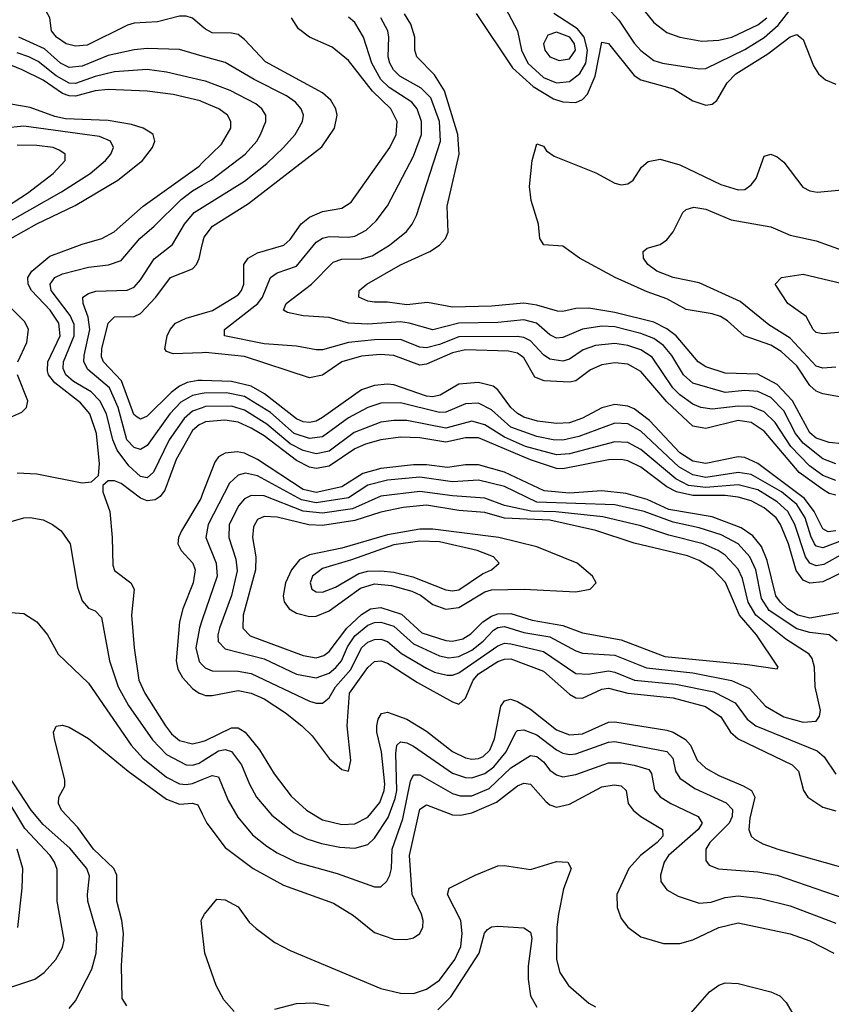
# Model space of a CAD drawing. Header units: inches. Extents: x 1308407 to 1441228, y 959628 to 1036311.
# Tile 289 of 656: x 1339438 to 1341936, y 1013372 to 1016404. Entities that reach past the tile are written whole.
import ezdxf

# ---------------------------------------------------------------- set-up
doc = ezdxf.new("R2010")
doc.units = ezdxf.units.IN
doc.header["$MEASUREMENT"] = 0
doc.layers.add('B3031', color=7, linetype='Continuous')
doc.layers.add('B3041', color=7, linetype='Continuous')

msp = doc.modelspace()

# ---------------------------------------------------------------- linework, layer by layer
at = {"layer": 'B3031', "color": 5}
for points, elevation in [([(1340000, 1016383.2), (1339970, 1016409.2), (1339950, 1016415.2), (1339930, 1016414.5), (1339862.1, 1016397.9), (1339790, 1016393.3), (1339770, 1016387.6), (1339645.5, 1016325.5), (1339610, 1016322.1), (1339580.3, 1016330), (1339551.2, 1016350), (1339535.6, 1016370), (1339530.9, 1016410), (1339519.2, 1016430), (1339462.2, 1016462.2), (1339374.1, 1016530)], 2920), ([(1340000, 1016292.1), (1339930, 1016312.5), (1339830, 1016315), (1339790, 1016311.4), (1339710, 1016293.9), (1339630, 1016260.5), (1339590, 1016256.9), (1339563.3, 1016270), (1339513.9, 1016313.9), (1339434.7, 1016350)], 2940), ([(1340000, 1016216.7), (1339890, 1016242.9), (1339830, 1016250.3), (1339730, 1016243.2), (1339670, 1016229.5), (1339610, 1016207.1), (1339590, 1016208.2), (1339550, 1016231), (1339495, 1016275), (1339466.1, 1016290), (1339430, 1016302.2)], 2960), ([(1340000, 1016151.2), (1339993.8, 1016153.8), (1339910, 1016173.5), (1339830, 1016183.8), (1339710, 1016188.9), (1339670, 1016185.2), (1339610, 1016168.5), (1339590, 1016169.6), (1339570, 1016177.1), (1339510, 1016217.7), (1339444.9, 1016250), (1339410, 1016263.8)], 2980), ([(1339410, 1015730.4), (1339490, 1015775.8), (1339608.5, 1015831.5), (1339739.6, 1015910), (1339815.4, 1015970), (1339846.6, 1016010), (1339853.5, 1016030), (1339849, 1016050), (1339838.1, 1016058.1), (1339817.8, 1016070), (1339781.6, 1016081.6), (1339710, 1016093.5), (1339579, 1016099), (1339545.9, 1016105.9), (1339470, 1016133.8), (1339410, 1016143.9)], 3020), ([(1339370, 1015762.9), (1339566.2, 1015873.8), (1339654.3, 1015930), (1339701.5, 1015970), (1339717.9, 1015990), (1339726.1, 1016010), (1339716.8, 1016030), (1339683.8, 1016043.8), (1339450, 1016075.9), (1339389.9, 1016069.9)], 3040), ([(1339290, 1015758.8), (1339461.8, 1015870), (1339540.7, 1015930), (1339577.6, 1015970), (1339577.8, 1015990), (1339561.2, 1016001.2), (1339540.5, 1016010), (1339490, 1016016.8), (1339430, 1016018.1)], 3060), ([(1339430, 1015008.2), (1339490, 1015005.6), (1339630, 1014977.6), (1339658.6, 1014981.4), (1339679.9, 1015000.1), (1339683.4, 1015036.6), (1339673.7, 1015130), (1339653.4, 1015190), (1339624.6, 1015224.6), (1339545.4, 1015285.4), (1339526.8, 1015310), (1339523.2, 1015323.2), (1339524.1, 1015350), (1339561.8, 1015430), (1339558.1, 1015470), (1339531.6, 1015510), (1339474.4, 1015570), (1339463.6, 1015590), (1339462.5, 1015610), (1339474.7, 1015630), (1339530, 1015675.4), (1339630, 1015712.8), (1339690.2, 1015729.8), (1339728.9, 1015751.1), (1339817.4, 1015830), (1339990, 1015953.4), (1340000, 1015963.2)], 2980), ([(1340000, 1015208.9), (1339970, 1015198.2), (1339944.3, 1015175.7), (1339897.7, 1015110), (1339849.3, 1015010.7), (1339830, 1014993), (1339810, 1014997.3), (1339774, 1015030), (1339738.2, 1015078.2), (1339724.6, 1015110), (1339705.4, 1015190), (1339684.1, 1015230), (1339657.8, 1015257.8), (1339603.4, 1015290), (1339580.2, 1015310), (1339571.1, 1015330), (1339573, 1015350), (1339605.9, 1015430), (1339605.1, 1015465.1), (1339592.8, 1015492.8), (1339535, 1015570), (1339531.7, 1015590), (1339546, 1015610), (1339570, 1015621.6), (1339650, 1015642.4), (1339711.3, 1015648.7), (1339750, 1015662.5), (1339807.8, 1015730), (1339852.2, 1015767.8), (1339934.5, 1015850), (1339970, 1015877.4), (1340000, 1015894.7)], 2960), ([(1340000, 1015252.7), (1339970, 1015246.5), (1339933.8, 1015226.2), (1339899.7, 1015190), (1339830, 1015092.8), (1339810, 1015080.8), (1339790, 1015086.6), (1339767.5, 1015110), (1339740.8, 1015210), (1339714.2, 1015270), (1339647.1, 1015327.1), (1339635.6, 1015350), (1339635.7, 1015370), (1339653.5, 1015450), (1339648.3, 1015488.3), (1339633.2, 1015530), (1339632, 1015550), (1339650, 1015561.2), (1339672.3, 1015567.7), (1339769, 1015571), (1339790, 1015580.1), (1339810, 1015602.7), (1339851.9, 1015668.1), (1339908, 1015712), (1339945.5, 1015774.5), (1339974.5, 1015810), (1340000, 1015825.9)], 2940), ([(1340000, 1015292.5), (1339987.2, 1015292.8), (1339953.4, 1015286.6), (1339930, 1015276), (1339904, 1015256), (1339830, 1015182.8), (1339810, 1015174.1), (1339799.7, 1015179.7), (1339788.7, 1015188.7), (1339751.6, 1015291.6), (1339696.2, 1015350), (1339690, 1015365.8), (1339690.2, 1015390), (1339710.3, 1015469.7), (1339730, 1015489.1), (1339790, 1015490.4), (1339810, 1015498.8), (1339857.1, 1015550), (1339902.1, 1015610), (1339970, 1015637.2), (1339981.8, 1015650), (1339990, 1015669), (1340000, 1015711.2)], 2920), ([(1339432.3, 1015350), (1339459.7, 1015410), (1339465.3, 1015450), (1339454, 1015474), (1339390, 1015537.6)], 3020), ([(1340000, 1015378.4), (1339910, 1015375.3), (1339890, 1015382.2), (1339884.3, 1015390), (1339892, 1015430), (1339901.1, 1015450), (1339917.8, 1015470), (1339950, 1015484.4), (1340000, 1015499)], 2880), ([(1339389.3, 1015170.7), (1339444.1, 1015195.9), (1339459.1, 1015210), (1339462.5, 1015230), (1339430.9, 1015310)], 3020), ([(1340000, 1015160.9), (1339990, 1015156.7), (1339970, 1015138.8), (1339919.5, 1015050), (1339884.4, 1014955.6), (1339870, 1014935.7), (1339854.4, 1014925.6), (1339830, 1014922.6), (1339810, 1014930.3), (1339750, 1014975.9), (1339730, 1014984.5), (1339710, 1014984.4), (1339693.4, 1014970), (1339693.6, 1014950), (1339715.5, 1014890), (1339722.9, 1014810), (1339724.3, 1014724.3), (1339730, 1014708.4), (1339779.4, 1014670), (1339790.6, 1014650), (1339782.1, 1014570), (1339789.7, 1014470), (1339804.8, 1014370), (1339823.4, 1014330), (1339886.3, 1014230), (1339905.1, 1014205.1), (1339930, 1014184.5), (1339970, 1014173.8), (1340000, 1014181.8)], 2980), ([(1340000, 1014941.5), (1339995.6, 1014930), (1339936, 1014830), (1339926.7, 1014810), (1339924.8, 1014790), (1339934.7, 1014770), (1339970.6, 1014730.6), (1339977.8, 1014710), (1339971.9, 1014670), (1339940.1, 1014590), (1339929.8, 1014550.2), (1339919.3, 1014430), (1339924.4, 1014404.4), (1339938.5, 1014378.5), (1339970, 1014344.7), (1339990, 1014330.5), (1340000, 1014326.6)], 3020), ([(1339390, 1014852.9), (1339450, 1014870.2), (1339470, 1014871.3), (1339510, 1014864), (1339538.4, 1014850), (1339564.9, 1014830), (1339593.4, 1014790), (1339616.1, 1014656.1), (1339630, 1014614), (1339650, 1014592.4), (1339670, 1014583.9), (1339690, 1014563.1), (1339714.5, 1014430), (1339741, 1014350), (1339772.6, 1014292.6), (1339846.3, 1014186.3), (1339890, 1014141), (1339950, 1014109.4), (1339970, 1014108.2), (1339990, 1014114.5), (1340000, 1014120.8)], 2960), ([(1339410, 1014578.4), (1339450, 1014575.8), (1339490.1, 1014550.1), (1339523.8, 1014510), (1339556.5, 1014450), (1339650, 1014360.6), (1339780.9, 1014170), (1339816.9, 1014130), (1339890, 1014071.9), (1339930, 1014050.7), (1339950, 1014048.7), (1339970, 1014052.1), (1340000, 1014064.5)], 2940), ([(1340000, 1014556.2), (1339991, 1014530), (1339979.8, 1014470), (1339990, 1014428.2), (1340000, 1014417.5)], 3040), ([(1339767.8, 1013367.8), (1339753.3, 1013390), (1339750.8, 1013490.8), (1339757.5, 1013590), (1339752.5, 1013630), (1339737, 1013690), (1339736.6, 1013770), (1339727.1, 1013790), (1339664.7, 1013850), (1339616.2, 1013916.2), (1339566.8, 1013970), (1339557.4, 1013990), (1339558, 1014010), (1339576.3, 1014043.7), (1339577.1, 1014062.9), (1339544.7, 1014190), (1339542.2, 1014210), (1339550, 1014228.9), (1339570, 1014231.2), (1339590, 1014225), (1339650, 1014190.2), (1339771.6, 1014090), (1339890, 1014003.5), (1339930, 1013988.1), (1339970, 1013991.6), (1339986.2, 1013986.2), (1340000, 1013958.4)], 2920), ([(1339590, 1013359.6), (1339610, 1013382.6), (1339660.1, 1013479.9), (1339673.2, 1013530), (1339676.7, 1013590), (1339647.8, 1013690), (1339646, 1013710), (1339653.1, 1013766.9), (1339644.6, 1013790), (1339592.4, 1013852.4), (1339510, 1013925.3), (1339473.2, 1013970), (1339381.8, 1014110)], 2940), ([(1339350, 1013405.5), (1339483.9, 1013450), (1339513.2, 1013470), (1339549.1, 1013510), (1339570, 1013547), (1339574.5, 1013570), (1339552.6, 1013690), (1339552.8, 1013787.2), (1339545, 1013810), (1339531.7, 1013830), (1339453.6, 1013913.6), (1339390, 1014019)], 2960), ([(1339431.7, 1013608.3), (1339445.4, 1013730), (1339446.9, 1013790), (1339429.9, 1013850)], 2980), ([(1340000, 1013600.3), (1339996.9, 1013630), (1340000, 1013636.4)], 2880)]:
    msp.add_lwpolyline(points, dxfattribs=dict(at, elevation=elevation))
at = {"layer": 'B3041', "color": 5}
for points, elevation in [([(1340915.3, 1016475.3), (1340970.1, 1016370.1), (1340982.3, 1016310), (1341002.2, 1016270), (1341050, 1016225.5), (1341090, 1016209.5), (1341130, 1016214.1), (1341161.8, 1016238.2), (1341180.3, 1016270), (1341186.2, 1016310), (1341175.5, 1016350), (1341155.5, 1016375.5), (1341082.7, 1016422.7)], 2840), ([(1341210, 1016481.3), (1341282.1, 1016402.1), (1341330, 1016331.3), (1341350, 1016309.1), (1341390, 1016278.8), (1341417.1, 1016270), (1341530, 1016252.8), (1341550, 1016254.1), (1341670, 1016312), (1341730, 1016349), (1341772.9, 1016387.1), (1341816.6, 1016443.4)], 2840), ([(1341346.2, 1016450), (1341390, 1016395.1), (1341430, 1016365), (1341470, 1016350.6), (1341538.2, 1016338.2), (1341590, 1016340.6), (1341630, 1016349.8), (1341710, 1016387.9), (1341737.9, 1016410)], 2860), ([(1341970, 1015098.2), (1341930, 1015101.6), (1341890, 1015115.4), (1341870, 1015132.3), (1341817.4, 1015230), (1341770, 1015280.9), (1341710, 1015312.4), (1341610, 1015315.3), (1341550, 1015335.4), (1341527, 1015350), (1341458.4, 1015430), (1341430, 1015452.3), (1341390, 1015472.7), (1341270, 1015502.8), (1341190, 1015515.4), (1341150, 1015515), (1341110, 1015505.3), (1341093.6, 1015506.4), (1341030, 1015525.3), (1340990, 1015531), (1340890, 1015522), (1340770, 1015518.8), (1340693.2, 1015533.2), (1340630, 1015526.3), (1340570, 1015534.2), (1340530, 1015534), (1340510, 1015536.8), (1340482.2, 1015550), (1340483.1, 1015570), (1340506, 1015590), (1340610, 1015648.9), (1340700.2, 1015690), (1340730.6, 1015710), (1340748.5, 1015730), (1340756.5, 1015750), (1340754.3, 1015830), (1340790.3, 1015990), (1340786.2, 1016050), (1340745.1, 1016185.1), (1340714.6, 1016234.6), (1340660.7, 1016290), (1340654.1, 1016310), (1340653.9, 1016350), (1340641.7, 1016390), (1340622.3, 1016422.3)], 2820), ([(1340843.5, 1016423.5), (1340955.4, 1016255.4), (1341018.3, 1016198.3), (1341080.7, 1016160.7), (1341110, 1016150.6), (1341150, 1016149.4), (1341170, 1016158.1), (1341185.8, 1016174.2), (1341209.6, 1016230.4), (1341230, 1016335.2), (1341250, 1016330.7), (1341330, 1016232.2), (1341350, 1016218.4), (1341451.1, 1016191.1), (1341510, 1016154.2), (1341550, 1016140.8), (1341570, 1016144), (1341584.5, 1016155.5), (1341616.3, 1016210), (1341642.7, 1016237.3), (1341741.2, 1016298.8), (1341810, 1016351), (1341830, 1016358.2), (1341850, 1016343.1), (1341881.6, 1016261.6), (1341897, 1016237), (1341918.7, 1016218.7), (1341950, 1016205)], 2820), ([(1340000, 1015499), (1340031.8, 1015508.2), (1340110, 1015557.1), (1340121, 1015570), (1340127.7, 1015590), (1340127.4, 1015650), (1340140.8, 1015670), (1340170, 1015685.6), (1340250.7, 1015709.3), (1340270, 1015726.9), (1340304.5, 1015775.5), (1340330, 1015796.3), (1340370, 1015813.3), (1340430, 1015823.8), (1340458, 1015842), (1340576.9, 1016010), (1340596.7, 1016050), (1340599.9, 1016090), (1340579.9, 1016130), (1340523.7, 1016183.7), (1340450, 1016278.8), (1340399.3, 1016319.3), (1340329.8, 1016350), (1340296.1, 1016376.1), (1340274.6, 1016410)], 2880), ([(1340000, 1015711.2), (1340005.5, 1015734.5), (1340031.3, 1015768.7), (1340142.5, 1015837.5), (1340367.5, 1016012.5), (1340406.5, 1016070), (1340415.6, 1016110), (1340411.3, 1016130), (1340395.7, 1016155.7), (1340370, 1016179), (1340194.5, 1016274.5), (1340130, 1016342.8), (1340110, 1016357.9), (1340090, 1016362.9), (1340030, 1016364), (1340010, 1016374.6), (1340000, 1016383.2)], 2920), ([(1341950, 1014985.1), (1341910, 1015000.4), (1341869.1, 1015030), (1341811.4, 1015090), (1341764.1, 1015164.1), (1341730, 1015196.9), (1341690, 1015213.3), (1341650, 1015214), (1341570, 1015204.4), (1341535.1, 1015210), (1341510, 1015219.8), (1341470, 1015248.4), (1341448.8, 1015270), (1341384.8, 1015364.8), (1341350, 1015387.8), (1341310, 1015400.7), (1341270, 1015407.1), (1341210, 1015401.2), (1341172.2, 1015387.8), (1341130, 1015358.5), (1341110, 1015352), (1341070, 1015358.6), (1341050, 1015371.6), (1341010, 1015415), (1340990, 1015425.2), (1340970, 1015428.7), (1340790, 1015427.2), (1340730, 1015403.4), (1340690, 1015393.2), (1340670, 1015395.1), (1340610, 1015419.4), (1340530, 1015418.6), (1340449.6, 1015410.4), (1340370, 1015387.7), (1340350, 1015387.1), (1340290, 1015398.5), (1340190, 1015405.4), (1340068.5, 1015430), (1340068, 1015450), (1340171, 1015530), (1340185.4, 1015550), (1340210, 1015610.1), (1340230, 1015624.2), (1340290, 1015645.5), (1340350, 1015718.9), (1340370, 1015731.7), (1340390, 1015736.7), (1340450, 1015734.4), (1340470, 1015737.6), (1340504, 1015756), (1340535.2, 1015784.8), (1340570, 1015831.3), (1340650, 1015983.8), (1340674.9, 1016050), (1340674.6, 1016090), (1340661.2, 1016130), (1340645.5, 1016150), (1340575.1, 1016195.1), (1340550, 1016219.9), (1340521.8, 1016270), (1340496.6, 1016350), (1340470, 1016395), (1340450, 1016411.4)], 2860), ([(1341950, 1015035.9), (1341910, 1015051.3), (1341850, 1015099.6), (1341826.7, 1015130), (1341790, 1015199.6), (1341750, 1015240.2), (1341710, 1015259), (1341670, 1015261.8), (1341610, 1015256.5), (1341510, 1015285), (1341481.3, 1015310), (1341445.2, 1015370), (1341420.3, 1015400.3), (1341390, 1015422.3), (1341350, 1015437.8), (1341270, 1015458.1), (1341230, 1015460.2), (1341170, 1015450.9), (1341110, 1015424.9), (1341090, 1015423.6), (1341070, 1015433.8), (1341029.3, 1015469.3), (1340990, 1015479.8), (1340910, 1015471.4), (1340790, 1015469.5), (1340710, 1015448.7), (1340636.8, 1015470), (1340610, 1015473.3), (1340510, 1015466.9), (1340449.9, 1015469.9), (1340390, 1015486.6), (1340310, 1015491.6), (1340262.5, 1015502.5), (1340249.8, 1015510), (1340258.2, 1015530), (1340336.2, 1015590), (1340402.4, 1015657.6), (1340430, 1015666.7), (1340490, 1015667.2), (1340523.3, 1015676.7), (1340576.3, 1015710), (1340628.3, 1015751.7), (1340646.1, 1015773.9), (1340659.4, 1015800.6), (1340733.7, 1016030), (1340729.9, 1016090.1), (1340703.1, 1016163.1), (1340673.6, 1016193.6), (1340607.6, 1016230), (1340588.7, 1016250), (1340577.7, 1016270), (1340572.3, 1016290), (1340574.4, 1016350), (1340571, 1016370), (1340549.9, 1016410)], 2840), ([(1340000, 1015825.9), (1340130, 1015907.1), (1340198.5, 1015961.5), (1340250.4, 1016010), (1340285.6, 1016050), (1340308.2, 1016090), (1340311, 1016110), (1340304.2, 1016130), (1340286.9, 1016150), (1340259.2, 1016170), (1340159.6, 1016219.6), (1340070, 1016271.8), (1340000, 1016292.1)], 2940), ([(1340000, 1015894.7), (1340028.7, 1015911.3), (1340131.9, 1015990), (1340167.5, 1016030), (1340179.4, 1016050), (1340195.7, 1016090), (1340195.6, 1016110), (1340183.4, 1016130), (1340164.5, 1016144.5), (1340085.8, 1016185.8), (1340010, 1016214.4), (1340000, 1016216.7)], 2960), ([(1340000, 1015963.2), (1340059.2, 1016020.8), (1340087.6, 1016070), (1340088.1, 1016090), (1340077, 1016110), (1340050.6, 1016130), (1340000, 1016151.2)], 2980), ([(1341990, 1015237.3), (1341910, 1015251.9), (1341890, 1015260.6), (1341870, 1015277.8), (1341830, 1015338.5), (1341782.5, 1015382.5), (1341750, 1015401.5), (1341667.9, 1015430), (1341616.7, 1015476.7), (1341595.8, 1015490), (1341570, 1015498.7), (1341490, 1015511.3), (1341430, 1015544.9), (1341370, 1015566.3), (1341271.2, 1015610), (1341161.1, 1015670), (1341110, 1015706.9), (1341050.9, 1015710.9), (1341039.3, 1015730), (1341034.5, 1015774.5), (1341012.3, 1015847.7), (1341007.6, 1015890), (1341015.1, 1015970), (1341030, 1016022), (1341050, 1016014.3), (1341060.1, 1016000.1), (1341083.4, 1015983.4), (1341212, 1015932), (1341270, 1015900.6), (1341290, 1015895.8), (1341310, 1015899), (1341326, 1015910), (1341351.9, 1015950), (1341372.6, 1015967.4), (1341410, 1015974.5), (1341470, 1015957.5), (1341596.7, 1015896.7), (1341650, 1015879.9), (1341670, 1015881.6), (1341690, 1015895), (1341704.7, 1015915.3), (1341730, 1015984), (1341749.9, 1015990.1), (1341770, 1015982.2), (1341790, 1015965.4), (1341848.6, 1015888.6), (1341870, 1015877), (1341892.8, 1015872.8), (1341970, 1015880.1)], 2780), ([(1341950, 1015334), (1341910, 1015331.3), (1341890, 1015336.6), (1341810, 1015423), (1341744.2, 1015464.2), (1341655.8, 1015535.8), (1341530, 1015593.3), (1341450, 1015610.4), (1341398.8, 1015630), (1341371.9, 1015650), (1341358.5, 1015670), (1341357, 1015690), (1341370, 1015700.4), (1341410, 1015711.5), (1341430, 1015726.3), (1341450, 1015750.4), (1341479.8, 1015810), (1341490, 1015819.6), (1341513.5, 1015826.5), (1341550, 1015820.1), (1341628.1, 1015788.1), (1341750, 1015766), (1341810, 1015740.8), (1341890, 1015722.7), (1341970, 1015694.1)], 2760), ([(1341970, 1015441.5), (1341910, 1015436.5), (1341890, 1015440.3), (1341880.3, 1015450), (1341858.9, 1015490), (1341802.5, 1015530), (1341763.5, 1015590), (1341782.7, 1015610), (1341850, 1015620.7), (1342010, 1015582)], 2740), ([(1341950, 1014939.8), (1341930, 1014945.1), (1341910, 1014957.4), (1341837.3, 1015010), (1341730, 1015137.4), (1341690, 1015163.4), (1341650, 1015169.9), (1341550, 1015145.3), (1341510, 1015152.6), (1341430, 1015227.7), (1341350, 1015320.7), (1341310, 1015343.5), (1341270, 1015347.2), (1341230, 1015341.2), (1341194.7, 1015325.3), (1341150, 1015292.4), (1341130, 1015287.4), (1341052.2, 1015292.2), (1341023.6, 1015303.6), (1340990, 1015362.5), (1340970, 1015377.5), (1340943.1, 1015383.1), (1340810, 1015387.9), (1340770, 1015378), (1340690, 1015343.2), (1340670, 1015340.6), (1340590, 1015370), (1340547.3, 1015372.7), (1340490, 1015368.1), (1340430, 1015350.5), (1340370, 1015309.6), (1340330, 1015301.2), (1340130, 1015366.7), (1340010, 1015378.8), (1340000, 1015378.4)], 2880), ([(1341950, 1014830), (1341927.3, 1014827.3), (1341910, 1014836.5), (1341883.7, 1014890), (1341853.6, 1014930), (1341710, 1015037.8), (1341670, 1015056.3), (1341650, 1015058.3), (1341550, 1015037), (1341510, 1015044.7), (1341470, 1015070.7), (1341377.2, 1015170), (1341330, 1015205.7), (1341310, 1015214), (1341270, 1015219.1), (1341230, 1015209), (1341170, 1015177.3), (1341130, 1015163), (1341090, 1015160.6), (1341031.9, 1015168.1), (1340990, 1015180.2), (1340970, 1015190.9), (1340949.8, 1015209.8), (1340910, 1015264), (1340895.2, 1015275.2), (1340850, 1015286.7), (1340790, 1015281.4), (1340731.8, 1015248.2), (1340710, 1015243), (1340690, 1015244.9), (1340590, 1015279.3), (1340570, 1015282), (1340530, 1015277.9), (1340490, 1015263.8), (1340370, 1015179), (1340350, 1015167.9), (1340330, 1015163.7), (1340310, 1015166), (1340290, 1015175.4), (1340191.9, 1015251.9), (1340150, 1015275.8), (1340090, 1015290.3), (1340000, 1015292.5)], 2920), ([(1341970, 1014800.3), (1341910, 1014777.4), (1341890, 1014783.3), (1341884.8, 1014790), (1341873.2, 1014813.2), (1341855.8, 1014870), (1341830, 1014911.5), (1341782.8, 1014950), (1341690, 1015003.4), (1341650, 1015010), (1341550, 1014994.2), (1341510, 1015002), (1341467.2, 1015027.2), (1341350, 1015137.2), (1341310, 1015159.1), (1341270, 1015161.5), (1341159.2, 1015120.8), (1341110, 1015108.8), (1341079.7, 1015110), (1341030, 1015120.2), (1340950, 1015149.3), (1340890, 1015203), (1340850, 1015223.5), (1340810, 1015221), (1340750, 1015195.9), (1340730, 1015194.2), (1340610, 1015224.2), (1340550, 1015223.4), (1340510, 1015209.6), (1340450, 1015178), (1340370, 1015119.8), (1340330, 1015114.7), (1340283.1, 1015130), (1340210, 1015194.4), (1340130, 1015243.8), (1340074.5, 1015254.5), (1340006, 1015254), (1340000, 1015252.7)], 2940), ([(1342030, 1014791.6), (1341913.8, 1014726.2), (1341890, 1014721.8), (1341870, 1014730.3), (1341857.2, 1014750), (1341824.2, 1014850), (1341802.4, 1014890), (1341770, 1014919.6), (1341710, 1014956.4), (1341650, 1014971.6), (1341550, 1014963.2), (1341497.2, 1014970), (1341457.4, 1014990), (1341350, 1015080.9), (1341310, 1015102.3), (1341270, 1015103.6), (1341130, 1015066.8), (1341090, 1015063.6), (1340995.1, 1015090), (1340930, 1015118.8), (1340870, 1015156.9), (1340830, 1015167.8), (1340750, 1015146), (1340630, 1015169.4), (1340590, 1015170.2), (1340550, 1015164.9), (1340467.2, 1015132.8), (1340390, 1015075.8), (1340350, 1015067.2), (1340310, 1015077.1), (1340270, 1015098.2), (1340198.4, 1015158.4), (1340130, 1015201.3), (1340090, 1015213.5), (1340010, 1015212.4), (1340000, 1015208.9)], 2960), ([(1342010, 1014721.7), (1341910, 1014673.1), (1341870, 1014668.4), (1341850, 1014678.3), (1341828.1, 1014708.1), (1341805.1, 1014790), (1341780.4, 1014850), (1341766.4, 1014870), (1341730, 1014901.3), (1341690, 1014922.5), (1341650, 1014934.2), (1341610, 1014939.3), (1341510, 1014938.7), (1341460.2, 1014950), (1341430, 1014965.2), (1341350, 1015025.6), (1341310, 1015045.7), (1341290, 1015049.9), (1341250, 1015048.9), (1341110, 1015021.1), (1341090, 1015022), (1341010, 1015048.6), (1340850, 1015116.2), (1340810, 1015116.1), (1340750, 1015103.2), (1340670, 1015116.2), (1340610, 1015118.8), (1340550, 1015110), (1340502.7, 1015097.3), (1340470, 1015082.6), (1340390, 1015028.9), (1340350, 1015022.5), (1340330, 1015026.3), (1340290, 1015046.8), (1340190, 1015122.7), (1340150, 1015146.7), (1340110, 1015164.9), (1340068.9, 1015171.1), (1340010, 1015165.2), (1340000, 1015160.9)], 2980), ([(1341990, 1014582.9), (1341870, 1014561.5), (1341833.8, 1014570), (1341802.1, 1014590), (1341779.6, 1014610), (1341765.9, 1014630), (1341739.2, 1014739.2), (1341721.5, 1014781.5), (1341694.5, 1014814.5), (1341659, 1014839), (1341570, 1014872.9), (1341435.9, 1014895.9), (1341370, 1014926.9), (1341305.4, 1014945.4), (1341230, 1014953.2), (1341130, 1014945.9), (1341052.9, 1014952.9), (1340930, 1015010.4), (1340850, 1015032.8), (1340810, 1015033.2), (1340755, 1015025), (1340690, 1015033.5), (1340650, 1015033.4), (1340550, 1015022.3), (1340493.9, 1015006.1), (1340430, 1014965.2), (1340350, 1014948.5), (1340310, 1014957.7), (1340170, 1015050.2), (1340130, 1015069.1), (1340107.1, 1015072.9), (1340070.7, 1015069.3), (1340050, 1015057.8), (1340038.4, 1015041.6), (1340000, 1014941.5)], 3020), ([(1341954.3, 1014490), (1341929.6, 1014509.6), (1341870, 1014516.5), (1341830, 1014528.3), (1341744.8, 1014584.8), (1341721.2, 1014621.2), (1341703.6, 1014710), (1341685.8, 1014750), (1341649.6, 1014789.6), (1341597.7, 1014817.7), (1341530, 1014839), (1341450, 1014856.6), (1341359.8, 1014890), (1341270, 1014909.7), (1341030, 1014918.5), (1340930, 1014966.5), (1340850, 1014985.9), (1340770, 1014981.1), (1340670, 1014995), (1340570, 1014986.2), (1340510, 1014970.2), (1340450, 1014932), (1340350, 1014916.6), (1340305.1, 1014925.1), (1340170, 1014999.8), (1340132.5, 1015007.5), (1340110, 1015001.7), (1340083.3, 1014976.7), (1340018.3, 1014850), (1340011.1, 1014810), (1340042.6, 1014730), (1340046.1, 1014690), (1340000, 1014556.2)], 3040), ([(1340000, 1014417.5), (1340008.5, 1014408.5), (1340030, 1014398.7), (1340110, 1014398.4), (1340150, 1014390.9), (1340330, 1014305.7), (1340350, 1014299.4), (1340370, 1014299.3), (1340390, 1014315.3), (1340410.2, 1014350), (1340456.9, 1014403.1), (1340490.4, 1014469.6), (1340510, 1014487.2), (1340530, 1014495.5), (1340550, 1014496.6), (1340570, 1014489.7), (1340612.7, 1014452.7), (1340690, 1014407.6), (1340715.3, 1014395.3), (1340754.3, 1014385.7), (1340770, 1014385.5), (1340790, 1014392.9), (1340910, 1014476), (1340930, 1014484.3), (1340950, 1014482.6), (1341050, 1014458.8), (1341150, 1014391.1), (1341188.3, 1014388.3), (1341250, 1014398.5), (1341270, 1014394.9), (1341330.4, 1014370.4), (1341457.8, 1014357.8), (1341574.3, 1014334.3), (1341640.2, 1014300.2), (1341677.5, 1014250), (1341704.1, 1014230), (1341892.9, 1014152.9), (1341914.1, 1014134.1), (1341950, 1014080.6)], 3040), ([(1340000, 1014326.6), (1340010, 1014322.7), (1340030, 1014322.5), (1340110, 1014338.6), (1340150, 1014330), (1340190, 1014312.5), (1340255.8, 1014270), (1340305.9, 1014230), (1340338.3, 1014198.3), (1340390, 1014128.6), (1340430, 1014094.7), (1340450, 1014090.4), (1340456.7, 1014123.3), (1340445.4, 1014230), (1340452.7, 1014330), (1340510, 1014409.3), (1340530, 1014427.4), (1340550, 1014430.1), (1340570, 1014422.7), (1340662.6, 1014362.6), (1340770, 1014303.3), (1340790, 1014296.8), (1340810, 1014314.3), (1340833.8, 1014370), (1340849.9, 1014390), (1340910, 1014427.4), (1340930, 1014434.6), (1340950, 1014435.5), (1341050, 1014398.1), (1341130, 1014326.9), (1341150, 1014316), (1341170, 1014314.9), (1341230, 1014342.9), (1341250, 1014345.4), (1341310.4, 1014330.4), (1341450, 1014315.7), (1341548.7, 1014288.7), (1341596.8, 1014256.8), (1341626.2, 1014210), (1341650, 1014189.3), (1341815.6, 1014110), (1341835.2, 1014090), (1341850.5, 1014030.5), (1341863.9, 1014010), (1341910, 1013978.9), (1341950, 1013968)], 3020), ([(1340000, 1014181.8), (1340010, 1014184.4), (1340090, 1014223.5), (1340110, 1014223.2), (1340118.6, 1014218.6), (1340131.6, 1014210), (1340176, 1014156), (1340221.6, 1014081.6), (1340273.4, 1014013.4), (1340321.1, 1013970), (1340370, 1013940.5), (1340430, 1013925.4), (1340470, 1013928.3), (1340510, 1013948.6), (1340546.8, 1013993.2), (1340560.3, 1014030), (1340562.2, 1014050), (1340551.6, 1014150), (1340537.6, 1014210), (1340537.1, 1014230), (1340541.1, 1014250), (1340552.1, 1014267.9), (1340570, 1014271.8), (1340630, 1014250.4), (1340690, 1014212.8), (1340770, 1014150.4), (1340810, 1014130.8), (1340830, 1014127.3), (1340850, 1014128.9), (1340864.4, 1014135.6), (1340885.5, 1014154.5), (1340899.2, 1014190), (1340919.3, 1014290), (1340930, 1014306.9), (1340948.8, 1014311.2), (1340970, 1014304.6), (1341010, 1014280.8), (1341090, 1014217.4), (1341130, 1014201.4), (1341170, 1014205), (1341250, 1014240.9), (1341270, 1014241.7), (1341430, 1014216), (1341450.1, 1014210), (1341487.4, 1014187.4), (1341502.8, 1014170), (1341523.9, 1014123.9), (1341550, 1014099.4), (1341590, 1014076.3), (1341665.1, 1014045.1), (1341690.6, 1014030), (1341701, 1014010), (1341685.7, 1013945.7), (1341683, 1013910), (1341690.1, 1013890.1), (1341700.5, 1013880.5), (1341725.9, 1013865.9), (1341771.6, 1013850), (1341990, 1013788.2)], 2980), ([(1340000, 1014120.8), (1340050, 1014152.2), (1340070, 1014156.7), (1340090, 1014151), (1340120.7, 1014110), (1340144.9, 1014050), (1340167.1, 1014010), (1340214.4, 1013954.4), (1340281.5, 1013901.5), (1340321.6, 1013881.6), (1340367.1, 1013867.1), (1340423.8, 1013856.2), (1340470, 1013853), (1340510, 1013864.6), (1340530, 1013884.2), (1340572.4, 1013947.6), (1340594.1, 1014005.9), (1340598.6, 1014030), (1340595.3, 1014144.7), (1340599.1, 1014170), (1340610, 1014180.6), (1340630, 1014177.1), (1340650, 1014166.9), (1340770, 1014083.5), (1340810, 1014070.4), (1340830, 1014069.8), (1340870, 1014082.6), (1340897, 1014103), (1340935.1, 1014150), (1340964.9, 1014210), (1340970, 1014215.1), (1340990, 1014216.9), (1341030, 1014201.4), (1341090, 1014155.2), (1341110, 1014145), (1341130, 1014141.4), (1341150, 1014143.4), (1341250, 1014178.9), (1341270, 1014181.4), (1341430.5, 1014150.5), (1341448.8, 1014130), (1341456.3, 1014090), (1341470, 1014068.5), (1341516.3, 1014036.3), (1341613, 1013993), (1341632.2, 1013972.2), (1341631.4, 1013950), (1341621.9, 1013930), (1341562.5, 1013870), (1341550.1, 1013850), (1341550, 1013814.8), (1341560.5, 1013800.5), (1341589, 1013789), (1341710, 1013780.1), (1341770, 1013769.7), (1341977.7, 1013697.7)], 2960), ([(1340000, 1014064.5), (1340030, 1014076.9), (1340050, 1014072.5), (1340079.3, 1013999.3), (1340108.8, 1013948.8), (1340154, 1013894), (1340198.8, 1013858.8), (1340230, 1013838.5), (1340290, 1013809.7), (1340415.3, 1013775.3), (1340530, 1013733.9), (1340550, 1013734), (1340568.4, 1013751.6), (1340576.9, 1013770), (1340582, 1013790), (1340584.5, 1013850), (1340617.2, 1013942.8), (1340640.6, 1014059.4), (1340650, 1014078.5), (1340670, 1014078.6), (1340770, 1014021.3), (1340794, 1014014), (1340830, 1014014.1), (1340883.5, 1014036.5), (1340950, 1014100.2), (1341010, 1014138.1), (1341030, 1014135.5), (1341050, 1014119), (1341070, 1014093.1), (1341090, 1014079), (1341110, 1014072.9), (1341150, 1014080.2), (1341250, 1014115.8), (1341290, 1014115.5), (1341330, 1014108.9), (1341374.8, 1014094.8), (1341382.4, 1014082.4), (1341392.1, 1014032.1), (1341410, 1014011.3), (1341442.7, 1013990), (1341526.7, 1013950), (1341539, 1013930), (1341526.1, 1013910), (1341435.6, 1013830), (1341422, 1013810), (1341410.1, 1013770), (1341411.8, 1013750), (1341430, 1013724.5), (1341464.9, 1013704.9), (1341530, 1013683.9), (1341566.2, 1013686.2), (1341610, 1013700.5), (1341650, 1013706.1), (1341718.2, 1013698.2), (1341810, 1013675.4), (1341950, 1013622.3)], 2940), ([(1340000, 1013958.4), (1340014.1, 1013930), (1340070, 1013854.5), (1340156.3, 1013790), (1340250, 1013739), (1340403.5, 1013683.5), (1340465.3, 1013645.3), (1340530, 1013593.7), (1340590, 1013573), (1340628.3, 1013571.7), (1340650, 1013576.6), (1340669.9, 1013590.1), (1340679.3, 1013610), (1340680.3, 1013630), (1340674.3, 1013650), (1340645.8, 1013710), (1340638.3, 1013830), (1340670, 1013972.9), (1340690, 1013985.9), (1340770, 1013955.7), (1340794.9, 1013954.9), (1340830, 1013961.3), (1340905.7, 1013994.3), (1340970, 1014044.4), (1340990, 1014052.9), (1341010, 1014050.1), (1341057.1, 1013997.1), (1341070, 1013986.3), (1341090, 1013979.6), (1341130, 1013988), (1341230, 1014042), (1341268, 1014048), (1341290, 1014045), (1341305.4, 1014030), (1341311.2, 1013990), (1341326.3, 1013970), (1341350.4, 1013950.4), (1341417, 1013910), (1341417.4, 1013890), (1341400.7, 1013870), (1341348.8, 1013830), (1341312.7, 1013790), (1341276.2, 1013710), (1341277, 1013670), (1341290, 1013636.5), (1341310.2, 1013610), (1341350, 1013580.2), (1341419.5, 1013559.5), (1341470, 1013559.5), (1341510, 1013570.7), (1341590, 1013608.9), (1341650, 1013623.3), (1341810, 1013589.2), (1341870, 1013567.8), (1341944.1, 1013530)], 2920), ([(1340000, 1013636.4), (1340006.6, 1013650), (1340044.5, 1013695.5), (1340070, 1013693.8), (1340110, 1013671.9), (1340144.6, 1013624.6), (1340165.3, 1013605.3), (1340222.8, 1013562.8), (1340270, 1013537.9), (1340550, 1013420.3), (1340610, 1013406.3), (1340650, 1013405.8), (1340690, 1013419.1), (1340730, 1013446.8), (1340777.3, 1013510), (1340796.1, 1013550), (1340799.7, 1013590), (1340795.7, 1013630), (1340754.9, 1013710), (1340759.7, 1013730), (1340839.6, 1013770), (1340910, 1013798.2), (1340930, 1013799.7), (1341010, 1013786.7), (1341090, 1013812.3), (1341125.5, 1013810), (1341135.3, 1013790), (1341112.4, 1013727.6), (1341096.2, 1013650), (1341091.1, 1013610), (1341090.1, 1013510.1), (1341100.8, 1013470), (1341127.7, 1013430), (1341190, 1013375.5), (1341210, 1013364.3)], 2880), ([(1340097.7, 1013350), (1340066.2, 1013386.2), (1340042.3, 1013430), (1340007.4, 1013530), (1340000, 1013600.3)], 2880), ([(1340725.2, 1013354.8), (1340764.8, 1013395.2), (1340851.8, 1013530), (1340869, 1013591), (1340878, 1013602), (1340890, 1013610.2), (1340910, 1013613.2), (1340990, 1013607.9), (1341010, 1013594), (1341014.3, 1013574.3), (1341003, 1013490), (1341003.3, 1013450), (1341010, 1013398.7), (1341030, 1013363.2)], 2860), ([(1341490, 1013328), (1341561.8, 1013410), (1341590, 1013430.6), (1341610, 1013438), (1341650, 1013436.3), (1341750.1, 1013410.1), (1341777.8, 1013397.8), (1341797.6, 1013377.6), (1341837.2, 1013310)], 2880), ([(1340223.3, 1013356.7), (1340290, 1013374.4), (1340343.6, 1013376.4), (1340390, 1013367.5)], 2860)]:
    msp.add_lwpolyline(points, dxfattribs=dict(at, elevation=elevation))
for points, elevation in [([(1341090, 1016365.7), (1341063.9, 1016356.1), (1341050.6, 1016330), (1341054.2, 1016310), (1341069.5, 1016290), (1341098.7, 1016278.7), (1341130, 1016283.5), (1341148.4, 1016310), (1341146, 1016330), (1341131.6, 1016350)], 2860), ([(1340670, 1014951.5), (1340550, 1014936.4), (1340462.3, 1014897.7), (1340370, 1014884.3), (1340310, 1014890.6), (1340190, 1014938.1), (1340150, 1014939), (1340130, 1014928.1), (1340111.9, 1014908.1), (1340082.2, 1014850), (1340081.3, 1014810), (1340102.9, 1014742.9), (1340106.9, 1014706.9), (1340090, 1014630.7), (1340052.4, 1014530), (1340047.7, 1014510), (1340048.9, 1014488.9), (1340070, 1014466.2), (1340190, 1014435.5), (1340290, 1014388.2), (1340350, 1014376.9), (1340390, 1014392.1), (1340411.2, 1014408.8), (1340428.1, 1014430), (1340446.7, 1014473.3), (1340470, 1014506.5), (1340510, 1014539.1), (1340530, 1014547.8), (1340550, 1014549.1), (1340590, 1014536.8), (1340650, 1014482), (1340730, 1014444.7), (1340758.5, 1014438.5), (1340790, 1014442.8), (1340830, 1014462.6), (1340865.1, 1014490), (1340896.2, 1014523.8), (1340910, 1014532.5), (1340930, 1014535.8), (1340990, 1014516.6), (1341070, 1014503.9), (1341150, 1014460.2), (1341170, 1014453.6), (1341270, 1014447.3), (1341367.8, 1014407.8), (1341510, 1014392.5), (1341628.8, 1014368.8), (1341684.7, 1014344.7), (1341734.2, 1014290), (1341790, 1014257.8), (1341850, 1014240.8), (1341890, 1014244.2), (1341900.3, 1014259.7), (1341902.8, 1014277.2), (1341886.9, 1014350), (1341884.3, 1014410), (1341877.3, 1014437.3), (1341868.2, 1014450), (1341796.5, 1014496.5), (1341704, 1014570), (1341680.1, 1014610), (1341663, 1014683), (1341650, 1014712.2), (1341610, 1014755.1), (1341588.2, 1014770), (1341542, 1014790), (1341436.5, 1014816.5), (1341350, 1014845.3), (1341233.4, 1014873.4), (1341088.7, 1014888.7), (1341011, 1014891), (1340930, 1014907.7), (1340870, 1014931), (1340770, 1014938)], 3060), ([(1340690, 1014908.8), (1340617.9, 1014902.1), (1340550, 1014887.8), (1340470, 1014862), (1340370, 1014846.6), (1340328.3, 1014848.3), (1340230, 1014871.7), (1340190, 1014874.2), (1340170, 1014864.9), (1340157.5, 1014842.5), (1340154.8, 1014810), (1340165, 1014750), (1340164.1, 1014710), (1340125.3, 1014570), (1340124.7, 1014530), (1340147.2, 1014507.2), (1340310, 1014445.9), (1340350, 1014439.2), (1340373.8, 1014446.2), (1340390, 1014458), (1340445, 1014530), (1340490, 1014572.6), (1340517.5, 1014590), (1340550, 1014594.1), (1340613, 1014573), (1340676.2, 1014516.2), (1340750, 1014492.7), (1340770, 1014490.1), (1340802.3, 1014497.7), (1340826.7, 1014513.3), (1340863.8, 1014550), (1340890, 1014567.7), (1340910, 1014574.4), (1340950, 1014576), (1341015.1, 1014555.1), (1341110, 1014538.6), (1341170, 1014516), (1341290, 1014494.6), (1341423.6, 1014443.6), (1341678.7, 1014418.7), (1341770, 1014405.5), (1341773.3, 1014410), (1341706.6, 1014510), (1341654.3, 1014570), (1341610.9, 1014670.9), (1341572.2, 1014712.2), (1341530, 1014738.3), (1341493.3, 1014753.3), (1341330, 1014792.4), (1341211.3, 1014831.3), (1341070, 1014862.9), (1340930, 1014869.4), (1340870, 1014886), (1340790, 1014892.5)], 3080), ([(1340710, 1014835.1), (1340670, 1014834.9), (1340570, 1014817.9), (1340430, 1014776.6), (1340330, 1014756.3), (1340299.3, 1014740.7), (1340274.6, 1014710), (1340255.6, 1014670), (1340248.5, 1014630), (1340251.7, 1014611.7), (1340267.4, 1014590), (1340290, 1014576.6), (1340330, 1014565.9), (1340350, 1014566.9), (1340390, 1014583.8), (1340486.5, 1014653.5), (1340530, 1014666.4), (1340582.2, 1014662.2), (1340644.6, 1014644.6), (1340672.1, 1014632.1), (1340710, 1014603.4), (1340750, 1014589.3), (1340790, 1014594.2), (1340870, 1014641.9), (1340890, 1014648.8), (1340990.8, 1014650.8), (1341150, 1014642.2), (1341193.6, 1014650), (1341212.1, 1014670), (1341201.1, 1014690), (1341153.9, 1014730), (1341030, 1014780.9), (1340912.8, 1014810)], 3120), ([(1340670, 1014798.6), (1340590, 1014786.6), (1340459.7, 1014740.3), (1340370, 1014714.5), (1340339.3, 1014690), (1340331.5, 1014670), (1340337.2, 1014650), (1340350, 1014642.2), (1340370, 1014641.7), (1340410, 1014656.7), (1340481.7, 1014698.3), (1340510, 1014705.7), (1340550, 1014706.6), (1340590, 1014702.6), (1340648.2, 1014688.2), (1340750, 1014648.1), (1340770, 1014645.3), (1340790, 1014648.8), (1340862.6, 1014697.4), (1340889.8, 1014710), (1340914, 1014730), (1340896.8, 1014750), (1340845.7, 1014770), (1340730, 1014796.6)], 3140)]:
    msp.add_lwpolyline(points, close=True, dxfattribs=dict(at, elevation=elevation))

doc.saveas('drawing.dxf')
